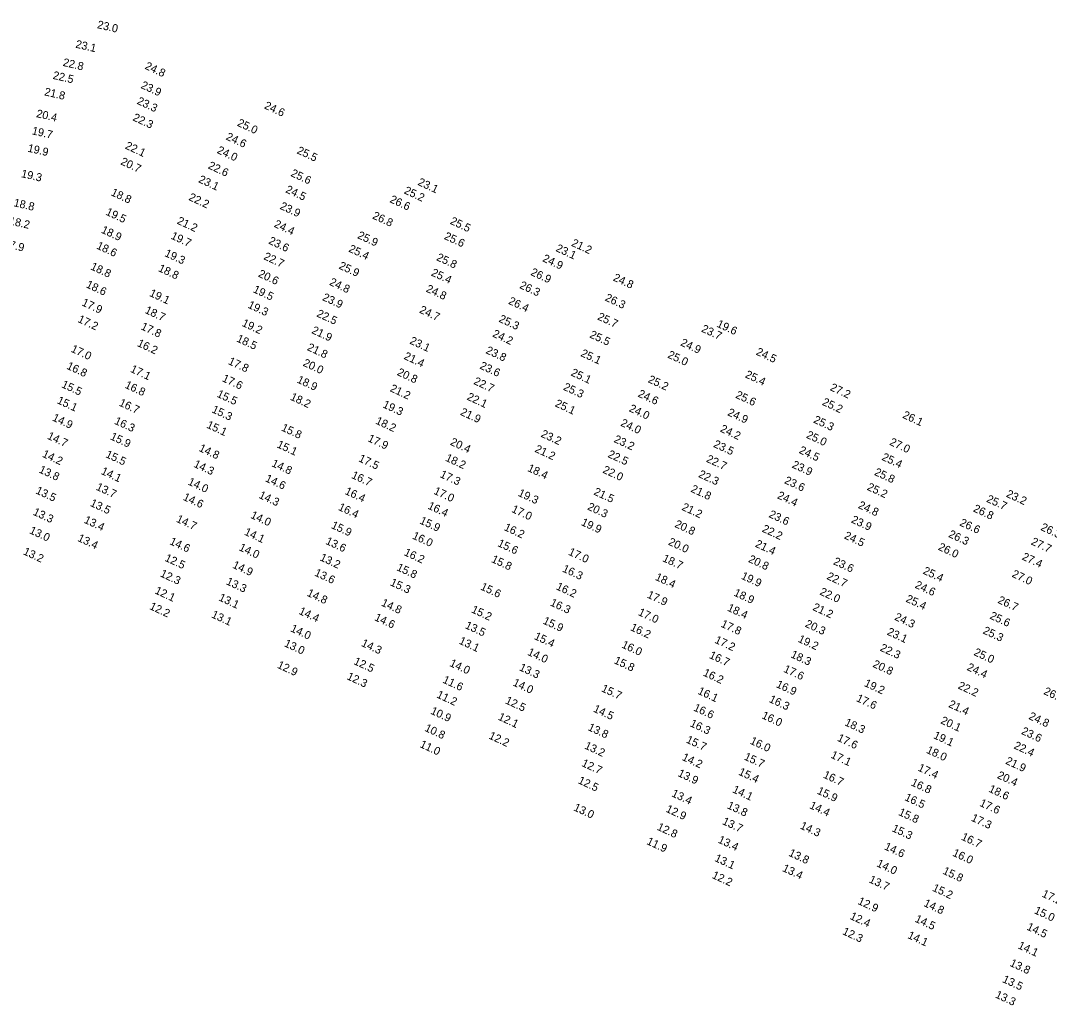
# Model space of a CAD drawing. Extents: x 1023796 to 1112670, y 656573 to 837340.
# Drawn here: x 1036141 to 1036784, y 811410 to 812026 of the extents above; entities that cross this region are included whole.
import ezdxf

# ---------------------------------------------------------------- set-up
doc = ezdxf.new("R2010")
doc.units = 0
doc.layers.add('V-TOPO-SOUN', color=7, linetype='Continuous')

msp = doc.modelspace()

# ---------------------------------------------------------------- texts
at = {"layer": 'V-TOPO-SOUN'}
for s, rotation, p in [('23.0 ', 347, (1036188.91, 812020.85)), ('23.1 ', 347, (1036175.37, 812008.65)), ('22.8 ', 347, (1036167.46, 811997.27)), ('24.8 ', 335, (1036218.61, 811995.54)), ('22.5 ', 347, (1036161.21, 811989.18)), ('23.9 ', 335, (1036216.09, 811983.55)), ('21.8 ', 347, (1036155.89, 811978.9)), ('23.3 ', 335, (1036213.66, 811973.66)), ('24.6 ', 335, (1036293.18, 811970.8)), ('20.4 ', 347, (1036150.88, 811965.27)), ('22.3 ', 335, (1036211.03, 811963.35)), ('25.0 ', 335, (1036276.28, 811959.97)), ('19.7 ', 347, (1036148.12, 811954.54)), ('24.6 ', 335, (1036269.23, 811951.38)), ('19.9 ', 347, (1036145.45, 811943.7)), ('22.1 ', 335, (1036206.28, 811945.72)), ('24.0 ', 335, (1036263.68, 811942.94)), ('25.5 ', 335, (1036313.57, 811942.73)), ('20.7 ', 335, (1036203.46, 811935.83)), ('22.6 ', 335, (1036258.06, 811933.33)), ('19.3 ', 347, (1036141.41, 811927.77)), ('23.1 ', 335, (1036252.09, 811924.68)), ('25.6 ', 335, (1036309.73, 811928.56)), ('24.5 ', 335, (1036306.49, 811918.38)), ('25.2 ', 335, (1036380.5, 811917.72)), ('23.1 ', 335, (1036389.11, 811923.01)), ('18.8 ', 335, (1036197.41, 811916.55)), ('22.2 ', 335, (1036245.99, 811913.59)), ('26.6 ', 335, (1036371.59, 811912.21)), ('18.8 ', 347, (1036136.72, 811909.6)), ('23.9 ', 335, (1036302.98, 811908.03)), ('18.2 ', 347, (1036133.84, 811898.29)), ('19.5 ', 335, (1036194.15, 811904.38)), ('21.2 ', 335, (1036238.68, 811898.81)), ('26.8 ', 335, (1036360.78, 811902.03)), ('25.5 ', 335, (1036409.29, 811898.69)), ('18.9 ', 335, (1036191.31, 811893.16)), ('24.4 ', 335, (1036299.29, 811896.82)), ('19.7 ', 335, (1036234.83, 811889.43)), ('23.6 ', 335, (1036295.85, 811886.33)), ('25.9 ', 335, (1036351.42, 811889.75)), ('25.6 ', 335, (1036405.56, 811889.23)), ('21.2 ', 335, (1036485.04, 811884.99)), ('17.9 ', 347, (1036130.37, 811884.09)), ('18.6 ', 335, (1036188.36, 811883.24)), ('25.4 ', 335, (1036345.88, 811881.35)), ('23.1 ', 335, (1036475.28, 811881.68)), ('19.3 ', 335, (1036230.94, 811878.55)), ('22.7 ', 335, (1036292.81, 811876.57)), ('25.8 ', 335, (1036400.74, 811875.98)), ('24.9 ', 335, (1036467.02, 811875.31)), ('18.8 ', 335, (1036184.66, 811870.25)), ('18.8 ', 335, (1036226.99, 811869.16)), ('20.6 ', 335, (1036289.39, 811865.73)), ('25.9 ', 335, (1036339.77, 811870.74)), ('25.4 ', 335, (1036397.46, 811866.42)), ('26.9 ', 335, (1036459.58, 811866.74)), ('24.8 ', 335, (1036333.87, 811860.58)), ('24.8 ', 335, (1036511.08, 811863.33)), ('18.6 ', 335, (1036181.84, 811859.01)), ('19.1 ', 335, (1036221.43, 811853.65)), ('19.5 ', 335, (1036286.19, 811855.96)), ('24.8 ', 335, (1036394.24, 811856.36)), ('26.3 ', 335, (1036452.68, 811858.56)), ('17.9 ', 335, (1036179.2, 811847.76)), ('23.9 ', 335, (1036329.48, 811851.04)), ('26.4 ', 335, (1036445.7, 811848.73)), ('26.3 ', 335, (1036506.03, 811850.79)), ('18.7 ', 335, (1036218.6, 811843.02)), ('19.3 ', 335, (1036282.93, 811846.28)), ('22.5 ', 335, (1036325.91, 811840.85)), ('24.7 ', 335, (1036390.09, 811843.21)), ('17.2 ', 335, (1036176.68, 811837.38)), ('19.2 ', 335, (1036279.22, 811834.95)), ('25.3 ', 335, (1036439.69, 811837.56)), ('25.7 ', 335, (1036501.33, 811838.94)), ('19.6 ', 335, (1036575.84, 811834.41)), ('17.8 ', 335, (1036216.1, 811832.8)), ('21.9 ', 335, (1036322.77, 811830.42)), ('24.2 ', 335, (1036435.77, 811828.27)), ('25.5 ', 335, (1036496.45, 811827.73)), ('23.7 ', 335, (1036566.22, 811831.37)), ('16.2 ', 335, (1036213.82, 811822.35)), ('18.5 ', 335, (1036275.87, 811825.21)), ('23.1 ', 335, (1036384.03, 811823.89)), ('24.9 ', 335, (1036553.18, 811822.73)), ('17.0 ', 335, (1036172.42, 811818.79)), ('21.8 ', 335, (1036319.98, 811819.8)), ('21.4 ', 335, (1036380.4, 811814.28)), ('23.8 ', 335, (1036431.59, 811817.88)), ('25.1 ', 335, (1036490.87, 811816.08)), ('25.0 ', 335, (1036545.16, 811815.13)), ('24.5 ', 335, (1036600.39, 811816.99)), ('16.8 ', 335, (1036169.72, 811808.15)), ('17.8 ', 335, (1036270.66, 811811.07)), ('20.0 ', 335, (1036317.37, 811810.05)), ('23.6 ', 335, (1036427.77, 811808.3)), ('17.1 ', 335, (1036209.5, 811806.22)), ('20.8 ', 335, (1036376.16, 811804.23)), ('25.1 ', 335, (1036484.69, 811804)), ('25.4 ', 335, (1036593.58, 811802.8)), ('15.5 ', 335, (1036166.51, 811796.59)), ('16.8 ', 335, (1036206.09, 811796.27)), ('17.6 ', 335, (1036266.89, 811800.37)), ('18.9 ', 335, (1036313.59, 811799.56)), ('22.7 ', 335, (1036424, 811798.61)), ('25.3 ', 335, (1036479.98, 811795.04)), ('25.2 ', 335, (1036532.9, 811799.75)), ('15.5 ', 335, (1036263.56, 811790.65)), ('18.2 ', 335, (1036309.41, 811788.82)), ('21.2 ', 335, (1036371.73, 811794.12)), ('22.1 ', 335, (1036419.77, 811788.9)), ('24.6 ', 335, (1036526.61, 811790.79)), ('25.6 ', 335, (1036587.58, 811790.05)), ('27.2 ', 335, (1036646.66, 811794.76)), ('15.1 ', 335, (1036163.72, 811786.61)), ('16.7 ', 335, (1036202.45, 811785.14)), ('19.3 ', 335, (1036367.18, 811784.03)), ('25.1 ', 335, (1036474.8, 811784.7)), ('25.2 ', 335, (1036641.74, 811785.6)), ('15.3 ', 335, (1036260.4, 811780.94)), ('21.9 ', 335, (1036415.64, 811779.38)), ('24.0 ', 335, (1036521.07, 811781.6)), ('24.9 ', 335, (1036582.6, 811779.12)), ('26.1 ', 335, (1036691.97, 811777.5)), ('14.9 ', 335, (1036160.76, 811775.82)), ('16.3 ', 335, (1036199.56, 811773.79)), ('15.1 ', 335, (1036257.16, 811771.33)), ('15.8 ', 335, (1036303.8, 811769.58)), ('18.2 ', 335, (1036362.7, 811773.86)), ('24.0 ', 335, (1036515.78, 811772.57)), ('25.3 ', 335, (1036636.27, 811774.52)), ('14.7 ', 335, (1036157.63, 811764.42)), ('15.9 ', 335, (1036196.97, 811764.06)), ('23.2 ', 335, (1036466, 811765.69)), ('24.2 ', 335, (1036577.99, 811768.9)), ('25.0 ', 335, (1036631.78, 811765.05)), ('14.8 ', 335, (1036252.34, 811756.82)), ('15.1 ', 335, (1036301.07, 811759.07)), ('17.9 ', 335, (1036357.83, 811762.88)), ('20.4 ', 335, (1036409.33, 811760.68)), ('23.2 ', 335, (1036511.61, 811762.39)), ('23.5 ', 335, (1036573.79, 811759.31)), ('27.0 ', 335, (1036683.82, 811760.64)), ('14.2 ', 335, (1036154.48, 811753.16)), ('15.5 ', 335, (1036194.04, 811752.92)), ('17.5 ', 335, (1036352.09, 811750.35)), ('18.2 ', 335, (1036406.33, 811750.7)), ('21.2 ', 335, (1036462.21, 811756.27)), ('22.5 ', 335, (1036507.8, 811753.01)), ('22.7 ', 335, (1036569.32, 811750.06)), ('24.5 ', 335, (1036627.24, 811755.52)), ('25.4 ', 335, (1036678.98, 811751.23)), ('14.3 ', 335, (1036249.06, 811746.88)), ('14.8 ', 335, (1036297.75, 811747.29)), ('18.4 ', 335, (1036457.62, 811744.3)), ('23.9 ', 335, (1036622.85, 811746.45)), ('13.8 ', 335, (1036152.39, 811743.37)), ('14.1 ', 335, (1036191.2, 811742.45)), ('14.6 ', 335, (1036293.78, 811737.86)), ('16.7 ', 335, (1036347.64, 811739.92)), ('17.3 ', 335, (1036402.96, 811740.45)), ('22.0 ', 335, (1036504.59, 811743.26)), ('22.3 ', 335, (1036564.42, 811740.53)), ('25.8 ', 335, (1036674.28, 811741.83)), ('13.7 ', 335, (1036188.08, 811732.58)), ('14.0 ', 335, (1036245.47, 811735.84)), ('21.8 ', 335, (1036559.62, 811731.32)), ('23.6 ', 335, (1036618.09, 811736.64)), ('25.2 ', 335, (1036669.73, 811732.52)), ('13.5 ', 335, (1036150.38, 811730.29)), ('14.6 ', 335, (1036242.41, 811726.26)), ('14.3 ', 335, (1036289.77, 811727.47)), ('16.4 ', 335, (1036343.54, 811729.93)), ('17.0 ', 335, (1036399.05, 811730.04)), ('19.3 ', 335, (1036451.72, 811728.78)), ('21.5 ', 335, (1036498.96, 811729.57)), ('24.4 ', 335, (1036613.67, 811727.26)), ('25.7 ', 335, (1036744.34, 811725.05)), ('23.2 ', 335, (1036756.67, 811728.2)), ('13.5 ', 335, (1036184.4, 811722.48)), ('16.4 ', 335, (1036339.41, 811719.96)), ('16.4 ', 335, (1036395.31, 811720.76)), ('17.0 ', 335, (1036447.66, 811718.71)), ('20.3 ', 335, (1036495.02, 811720.21)), ('21.2 ', 335, (1036554.03, 811720)), ('24.8 ', 335, (1036664.2, 811721.18)), ('26.8 ', 335, (1036736.02, 811719.05)), ('13.3 ', 335, (1036148.69, 811716.95)), ('13.4 ', 335, (1036180.57, 811711.96)), ('14.7 ', 335, (1036238.17, 811712.55)), ('14.0 ', 335, (1036284.64, 811714.98)), ('23.6 ', 335, (1036608.39, 811715.48)), ('23.9 ', 335, (1036659.84, 811712.13)), ('13.0 ', 335, (1036146.47, 811705.39)), ('15.9 ', 335, (1036335.02, 811708.63)), ('15.9 ', 335, (1036390.28, 811711.5)), ('16.2 ', 335, (1036442.99, 811707.35)), ('19.9 ', 335, (1036491.15, 811710.51)), ('20.8 ', 335, (1036549.59, 811709.34)), ('22.2 ', 335, (1036604.17, 811706.41)), ('26.6 ', 335, (1036727.61, 811710.26)), ('26.3 ', 335, (1036778.21, 811707.43)), ('13.4 ', 335, (1036176.57, 811700.6)), ('14.1 ', 335, (1036280.72, 811704.49)), ('16.0 ', 335, (1036385.68, 811702.06)), ('24.5 ', 335, (1036655.42, 811702.17)), ('26.3 ', 335, (1036720.64, 811703.07)), ('14.6 ', 335, (1036234.04, 811698.57)), ('14.0 ', 335, (1036277.37, 811694.78)), ('13.6 ', 335, (1036331.51, 811698.75)), ('15.6 ', 335, (1036438.96, 811697.38)), ('20.0 ', 335, (1036545.59, 811698.23)), ('21.4 ', 335, (1036599.86, 811696.99)), ('26.0 ', 335, (1036714.15, 811695.07)), ('27.7 ', 335, (1036772.19, 811698.42)), ('13.2 ', 335, (1036142.57, 811692.23)), ('12.5 ', 335, (1036231.03, 811688.19)), ('13.2 ', 335, (1036327.92, 811688.47)), ('16.2 ', 335, (1036380.49, 811691.71)), ('15.8 ', 335, (1036435.06, 811687.4)), ('17.0 ', 335, (1036483.15, 811691.97)), ('18.7 ', 335, (1036541.95, 811687.95)), ('20.8 ', 335, (1036595.6, 811687.48)), ('23.6 ', 335, (1036648.66, 811686.04)), ('27.4 ', 335, (1036766.53, 811688.98)), ('14.9 ', 335, (1036273.33, 811683.83)), ('15.8 ', 335, (1036375.87, 811682.3)), ('16.3 ', 335, (1036479.38, 811681.46)), ('25.4 ', 335, (1036704.66, 811680.17)), ('12.3 ', 335, (1036228.15, 811678.44)), ('13.3 ', 335, (1036269.36, 811673.5)), ('13.6 ', 335, (1036324.55, 811678.94)), ('18.4 ', 335, (1036537.41, 811676.29)), ('19.9 ', 335, (1036591.07, 811676.96)), ('22.7 ', 335, (1036644.56, 811676.78)), ('27.0 ', 335, (1036760.23, 811678.2)), ('12.1 ', 335, (1036224.82, 811667.83)), ('15.3 ', 335, (1036371.82, 811672.88)), ('15.6 ', 335, (1036428.26, 811670.24)), ('16.2 ', 335, (1036475.49, 811670.34)), ('22.0 ', 335, (1036640.18, 811667.1)), ('24.6 ', 335, (1036699.66, 811671.36)), ('13.1 ', 335, (1036264.71, 811663.45)), ('14.8 ', 335, (1036319.86, 811666.33)), ('16.3 ', 335, (1036471.78, 811660.28)), ('17.9 ', 335, (1036532.33, 811665.2)), ('18.9 ', 335, (1036586.48, 811666.44)), ('25.4 ', 335, (1036693.96, 811662.66)), ('26.7 ', 335, (1036751.41, 811661.89)), ('12.2 ', 335, (1036221.49, 811658)), ('14.4 ', 335, (1036314.77, 811655)), ('14.8 ', 335, (1036366.26, 811660.21)), ('15.2 ', 335, (1036422.53, 811655.96)), ('17.0 ', 335, (1036526.76, 811654.29)), ('18.4 ', 335, (1036582.43, 811657.03)), ('21.2 ', 335, (1036635.77, 811657.45)), ('13.1 ', 335, (1036260.18, 811652.83)), ('14.6 ', 335, (1036362.03, 811651.06)), ('15.9 ', 335, (1036467.25, 811648.96)), ('24.3 ', 335, (1036686.9, 811651.34)), ('25.6 ', 335, (1036746.41, 811652.1)), ('14.0 ', 335, (1036309.56, 811644.13)), ('13.5 ', 335, (1036418.64, 811646.1)), ('16.2 ', 335, (1036521.86, 811644.84)), ('17.8 ', 335, (1036578.44, 811647)), ('20.3 ', 335, (1036631.04, 811647.02)), ('23.1 ', 335, (1036682.24, 811642.07)), ('25.3 ', 335, (1036742.11, 811642.83)), ('13.0 ', 335, (1036305.63, 811634.8)), ('14.3 ', 335, (1036353.8, 811635)), ('13.1 ', 335, (1036414.83, 811636.43)), ('15.4 ', 335, (1036461.83, 811639.28)), ('17.2 ', 335, (1036574.58, 811636.98)), ('19.2 ', 335, (1036626.62, 811637.57)), ('14.0 ', 335, (1036457.64, 811629.41)), ('16.0 ', 335, (1036516.41, 811634.01)), ('22.3 ', 335, (1036677.87, 811632.05)), ('25.0 ', 335, (1036736.41, 811629.3)), ('12.5 ', 335, (1036349.08, 811623.63)), ('14.0 ', 335, (1036408.95, 811622.47)), ('15.8 ', 335, (1036511.7, 811624.16)), ('16.7 ', 335, (1036571.15, 811627.46)), ('18.3 ', 335, (1036622.07, 811627.9)), ('20.8 ', 335, (1036673.27, 811621.93)), ('12.9 ', 335, (1036301.27, 811621.34)), ('13.3 ', 335, (1036452.46, 811619.81)), ('16.2 ', 335, (1036567.31, 811616.48)), ('17.6 ', 335, (1036617.56, 811618.83)), ('24.4 ', 335, (1036732.13, 811619.97)), ('12.3 ', 335, (1036344.77, 811614.2)), ('11.6 ', 335, (1036404.62, 811612.08)), ('14.0 ', 335, (1036448.46, 811610.31)), ('16.9 ', 335, (1036612.96, 811609.25)), ('19.2 ', 335, (1036667.98, 811609.95)), ('11.2 ', 335, (1036400.86, 811602.81)), ('15.7 ', 335, (1036503.75, 811606.64)), ('16.1 ', 335, (1036563.98, 811605.09)), ('22.2 ', 335, (1036726.51, 811608.44)), ('26.3 ', 335, (1036780.07, 811604.92)), ('12.5 ', 335, (1036443.73, 811599.14)), ('16.3 ', 335, (1036608.52, 811599.97)), ('17.6 ', 335, (1036663.02, 811600.55)), ('21.4 ', 335, (1036720.66, 811596.85)), ('10.9 ', 335, (1036397.09, 811592.65)), ('14.5 ', 335, (1036498.72, 811593.95)), ('16.6 ', 335, (1036561.34, 811594.64)), ('16.0 ', 335, (1036603.95, 811589.82)), ('24.8 ', 335, (1036770.75, 811589.35)), ('12.1 ', 335, (1036439.25, 811588.94)), ('16.3 ', 335, (1036559.13, 811584.83)), ('18.3 ', 335, (1036655.77, 811585.42)), ('20.1 ', 335, (1036715.72, 811586.63)), ('10.8 ', 335, (1036393.37, 811581.96)), ('12.2 ', 335, (1036433.44, 811577.16)), ('13.8 ', 335, (1036495.37, 811582.41)), ('19.1 ', 335, (1036711.2, 811577.37)), ('23.6 ', 335, (1036766.11, 811580.03)), ('11.0 ', 335, (1036390.36, 811571.79)), ('13.2 ', 335, (1036493.24, 811570.92)), ('15.7 ', 335, (1036556.69, 811574.65)), ('16.0 ', 335, (1036596.65, 811573.91)), ('17.6 ', 335, (1036651.17, 811575.75)), ('22.4 ', 335, (1036761.45, 811571)), ('15.7 ', 335, (1036592.91, 811564.03)), ('17.1 ', 335, (1036647.08, 811565.16)), ('18.0 ', 335, (1036706.79, 811568.22)), ('12.7 ', 335, (1036491.44, 811559.99)), ('14.2 ', 335, (1036554.16, 811563.76)), ('21.9 ', 335, (1036756.23, 811561.41)), ('13.9 ', 335, (1036551.54, 811553.69)), ('15.4 ', 335, (1036589.45, 811554.56)), ('16.7 ', 335, (1036642.33, 811552.72)), ('17.4 ', 335, (1036701.49, 811557.14)), ('20.4 ', 335, (1036751.04, 811552.45)), ('12.5 ', 335, (1036489.21, 811549.21)), ('16.8 ', 335, (1036697.22, 811547.86)), ('13.4 ', 335, (1036547.64, 811541.07)), ('14.1 ', 335, (1036585.67, 811543.54)), ('15.9 ', 335, (1036638.55, 811542.71)), ('16.5 ', 335, (1036693.25, 811538.65)), ('18.6 ', 335, (1036745.72, 811543.93)), ('13.0 ', 335, (1036486.43, 811532.29)), ('13.8 ', 335, (1036582.34, 811533.57)), ('14.4 ', 335, (1036633.81, 811533.63)), ('17.6 ', 335, (1036740.03, 811535.11)), ('12.9 ', 335, (1036544.03, 811531.4)), ('15.8 ', 335, (1036689.38, 811529.39)), ('17.3 ', 335, (1036734.8, 811525.82)), ('12.8 ', 335, (1036538.55, 811520.16)), ('13.7 ', 335, (1036579.32, 811523.68)), ('14.3 ', 335, (1036627.92, 811520.93)), ('15.3 ', 335, (1036685.32, 811519.24)), ('16.7 ', 335, (1036728.6, 811513.97)), ('11.9 ', 335, (1036532.06, 811511.17)), ('13.4 ', 335, (1036576.64, 811512.14)), ('14.6 ', 335, (1036680.53, 811507.9)), ('13.1 ', 335, (1036574.52, 811500.64)), ('13.8 ', 335, (1036620.77, 811503.91)), ('16.0 ', 335, (1036723.17, 811503.94)), ('13.4 ', 335, (1036616.84, 811494.35)), ('14.0 ', 335, (1036675.73, 811497.32)), ('12.2 ', 335, (1036572.89, 811490.03)), ('13.7 ', 335, (1036670.93, 811487.3)), ('15.8 ', 335, (1036717.01, 811492.69)), ('15.2 ', 335, (1036710.55, 811482.06)), ('17.2 ', 335, (1036778.98, 811478.36)), ('12.9 ', 335, (1036663.97, 811473.8)), ('14.8 ', 335, (1036705.15, 811472.51)), ('15.0 ', 335, (1036774.2, 811467.99)), ('12.4 ', 335, (1036659.06, 811464.42)), ('14.5 ', 335, (1036699.64, 811462.72)), ('12.3 ', 335, (1036654.36, 811454.91)), ('14.5 ', 335, (1036769.51, 811457.75)), ('14.1 ', 335, (1036695.1, 811452.5)), ('14.1 ', 335, (1036763.99, 811446.08)), ('13.8 ', 335, (1036758.94, 811435.13)), ('13.5 ', 335, (1036754.29, 811424.98)), ('13.3 ', 335, (1036749.83, 811415.36))]:
    msp.add_text(s, height=5, rotation=rotation, dxfattribs=at).set_placement(p)

doc.saveas('drawing.dxf')
